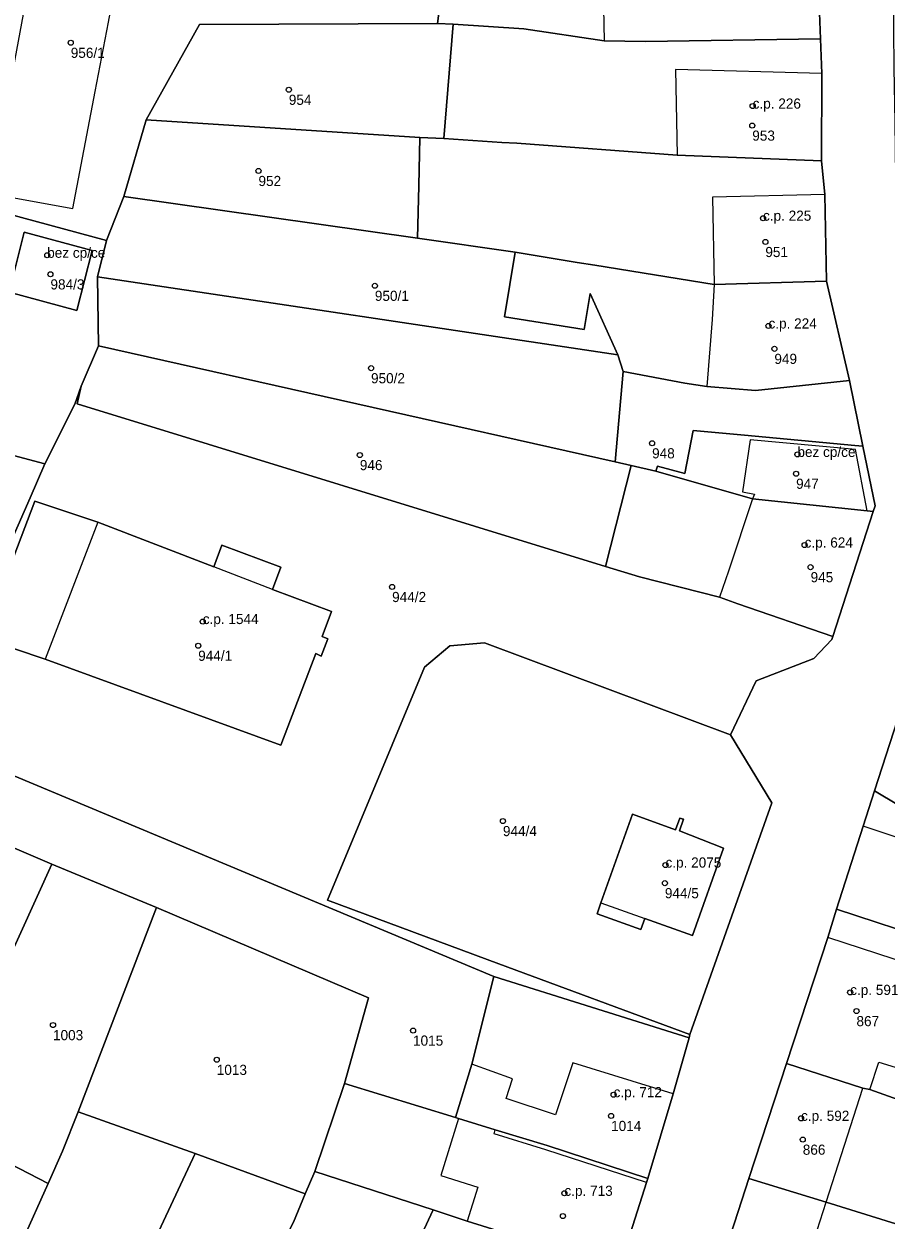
# Model space of a CAD drawing. Extents: x -878211 to -870363, y -1058464 to -1052522.
# Drawn here: x -874902.9 to -874817.9, y -1056517.4 to -1056399.5 of the extents above; entities that cross this region are included whole.
import ezdxf

# ---------------------------------------------------------------- set-up
doc = ezdxf.new("R2010")
doc.units = 0
for name, color, linetype in [('Definiční body', 7, 'Continuous'), ('Polygon budovy', 7, 'Continuous'), ('Polygon parcely', 7, 'Continuous')]:
    doc.layers.add(name, color=color, linetype=linetype)

msp = doc.modelspace()

# ---------------------------------------------------------------- linework, layer by layer
at = {"layer": 'Definiční body'}
for centre in [(-874898.26, -1056401.36994), (-874876.77, -1056405.99994), (-874831.06, -1056407.60994), (-874831.1, -1056409.52994), (-874879.76, -1056413.99994), (-874830.04, -1056418.65994), (-874829.81, -1056420.99994), (-874900.58, -1056422.30994), (-874900.26, -1056424.18994), (-874868.29, -1056425.31994), (-874829.5, -1056429.27994), (-874828.92, -1056431.52994), (-874868.67, -1056433.43994), (-874840.97, -1056440.83994), (-874869.77, -1056441.99994), (-874826.65, -1056441.93994), (-874826.78, -1056443.83994), (-874825.94, -1056450.86994), (-874825.35, -1056453.04994), (-874866.59, -1056454.99994), (-874885.25, -1056458.40994), (-874885.7, -1056460.78994), (-874855.67, -1056478.06994), (-874839.65, -1056482.40994), (-874839.71, -1056484.18994), (-874821.45, -1056494.95994), (-874820.83, -1056496.79994), (-874900.01, -1056498.17994), (-874864.53, -1056498.71994), (-874883.87, -1056501.59994), (-874844.76, -1056505.03994), (-874845.01, -1056507.12994), (-874826.29, -1056507.36994), (-874826.12, -1056509.46994), (-874849.61, -1056514.75994), (-874849.76, -1056516.99994)]:
    msp.add_circle(centre, 0.25, dxfattribs=at)
at = {"layer": 'Polygon budovy'}
for points in [[(-874919.29, -1056391.92), (-874919.61, -1056394.29), (-874915.96, -1056394.74), (-874915.61, -1056392.19), (-874905.02, -1056392.98), (-874901.98, -1056393.2), (-874904.11, -1056404.76), (-874906.24, -1056416.24), (-874898.07, -1056417.7), (-874895.86, -1056406.18), (-874894.55, -1056399.35), (-874892.45, -1056387.93), (-874896.72, -1056387.12), (-874896.52, -1056385.93), (-874897.95, -1056385.7), (-874898.12, -1056386.86), (-874899.99, -1056386.5), (-874899.81, -1056384.72), (-874918.34, -1056382.71)], [(-874845.83, -1056394.73), (-874845.68, -1056401.18), (-874841.61, -1056401.26), (-874824.39, -1056400.97), (-874824.63, -1056394.12)], [(-874824.24, -1056404.41), (-874838.68, -1056403.99), (-874838.5, -1056412.46), (-874824.27, -1056413.02)], [(-874835.01, -1056416.58), (-874834.84, -1056425.2), (-874823.79, -1056424.87), (-874823.94, -1056416.32)], [(-874904.34, -1056425.96), (-874897.65, -1056427.77), (-874896.16, -1056421.83), (-874902.86, -1056420.03)], [(-874835.06, -1056428.63), (-874835.59, -1056435.25), (-874830.79, -1056435.64), (-874821.53, -1056434.67), (-874823.79, -1056424.87), (-874834.84, -1056425.2)], [(-874831.3, -1056440.49), (-874832.06, -1056445.63), (-874830.89, -1056445.86), (-874831.09, -1056446.31), (-874819.77, -1056447.51), (-874820.91, -1056441.44)], [(-874823.17, -1056459.88), (-874819.17, -1056447.58), (-874819.77, -1056447.51), (-874831.09, -1056446.31), (-874833.43, -1056453.45), (-874834.32, -1056456.02), (-874832.51, -1056456.65)], [(-874900.78, -1056462.13), (-874877.55, -1056470.59), (-874874.12, -1056461.57), (-874873.57, -1056461.82), (-874872.94, -1056460.12), (-874873.5, -1056459.87), (-874872.57, -1056457.43), (-874878.38, -1056455.25), (-874884.17, -1056453.03), (-874895.6, -1056448.63)], [(-874846.02, -1056486.14), (-874841.69, -1056487.68), (-874836.99, -1056489.35), (-874833.93, -1056480.76), (-874838.27, -1056479.05), (-874837.86, -1056477.88), (-874838.24, -1056477.8), (-874838.65, -1056478.93), (-874842.89, -1056477.39)], [(-874822.8, -1056486.77), (-874812.99, -1056489.97), (-874811.08, -1056484.13), (-874812.88, -1056483.52), (-874811.97, -1056481.3), (-874820.16, -1056478.57)], [(-874818.62, -1056501.84), (-874815.72, -1056502.73), (-874814.12, -1056498.1), (-874813.63, -1056498.21), (-874813.12, -1056496.33), (-874816.47, -1056495.25), (-874815.51, -1056492.2), (-874823.66, -1056489.55), (-874827.73, -1056501.96), (-874820.2, -1056504.39), (-874819.53, -1056504.54)], [(-874860.34, -1056507.29), (-874860.05, -1056507.38), (-874856.42, -1056508.49), (-874851.3, -1056510.05), (-874841.4, -1056513.31), (-874838.89, -1056504.95), (-874848.79, -1056501.9), (-874850.48, -1056507.01), (-874855.36, -1056505.4), (-874854.72, -1056503.48), (-874858.75, -1056502.04)], [(-874831.43, -1056513.29), (-874823.81, -1056515.64), (-874820.2, -1056504.39), (-874827.73, -1056501.96)], [(-874861.78, -1056513.02), (-874858.15, -1056514.16), (-874859.19, -1056517.5), (-874844.22, -1056522.17), (-874841.52, -1056513.7), (-874851.43, -1056510.47), (-874856.54, -1056508.91), (-874856.42, -1056508.49), (-874860.05, -1056507.38)], [(-874835.36, -1056525.38), (-874825.4, -1056528.66), (-874823.55, -1056529.23), (-874822.41, -1056525.8), (-874822.98, -1056525.61), (-874821.85, -1056522.19), (-874820.51, -1056522.55), (-874819.65, -1056519.95), (-874824.69, -1056518.38), (-874823.81, -1056515.64), (-874831.43, -1056513.29)]]:
    msp.add_lwpolyline(points, close=True, dxfattribs=at)
at = {"layer": 'Polygon parcely'}
for points in [[(-874923.91, -1056412.98), (-874894.75, -1056420.85), (-874893.04, -1056416.51), (-874890.82, -1056408.96), (-874885.57, -1056399.58), (-874862.13, -1056399.47), (-874861.41, -1056393.71), (-874850.27, -1056392.72), (-874850.58, -1056385.39), (-874853.91, -1056385.5), (-874889.34, -1056382.25), (-874889.5, -1056381.99), (-874894.83, -1056381.48), (-874894.82, -1056381.67), (-874905.74, -1056380.82), (-874918.12, -1056382.02), (-874920.55, -1056383.05), (-874924.5, -1056401.21)], [(-874862.13, -1056399.47), (-874860.57, -1056399.52), (-874853.61, -1056399.99), (-874845.68, -1056401.18), (-874841.61, -1056401.26), (-874824.39, -1056400.97), (-874824.63, -1056394.12), (-874824.76, -1056391.85), (-874850.27, -1056392.72), (-874861.41, -1056393.71)], [(-874862.13, -1056399.47), (-874885.57, -1056399.58), (-874890.82, -1056408.96), (-874863.85, -1056410.72), (-874861.51, -1056410.81), (-874860.57, -1056399.52)], [(-874824.39, -1056400.97), (-874841.61, -1056401.26), (-874845.68, -1056401.18), (-874853.61, -1056399.99), (-874860.57, -1056399.52), (-874861.51, -1056410.81), (-874855.77, -1056411.19), (-874854.3, -1056411.26), (-874838.5, -1056412.46), (-874824.27, -1056413.02), (-874824.24, -1056404.41)], [(-874863.85, -1056410.72), (-874890.82, -1056408.96), (-874893.04, -1056416.51), (-874864.08, -1056420.64), (-874863.96, -1056415.48)], [(-874855.77, -1056411.19), (-874861.51, -1056410.81), (-874863.85, -1056410.72), (-874863.96, -1056415.48), (-874864.08, -1056420.64), (-874854.48, -1056422.01), (-874854.28, -1056422.04), (-874848.36, -1056423.02), (-874846.63, -1056423.3), (-874834.84, -1056425.2), (-874823.79, -1056424.87), (-874823.94, -1056416.32), (-874824.27, -1056413.02), (-874838.5, -1056412.46), (-874854.3, -1056411.26)], [(-874900.82, -1056442.88), (-874897.87, -1056436.98), (-874897.22, -1056435.2), (-874895.51, -1056431.25), (-874895.62, -1056424.45), (-874894.75, -1056420.85), (-874923.91, -1056412.98), (-874927.21, -1056413.07), (-874929.49, -1056422.89), (-874932.5, -1056434.41)], [(-874894.75, -1056420.85), (-874895.62, -1056424.45), (-874844.34, -1056432.12), (-874847.09, -1056426.08), (-874847.67, -1056429.64), (-874855.52, -1056428.37), (-874854.48, -1056422.01), (-874864.08, -1056420.64), (-874893.04, -1056416.51)], [(-874897.65, -1056427.77), (-874904.34, -1056425.96), (-874902.86, -1056420.03), (-874896.16, -1056421.83)], [(-874897.65, -1056427.77), (-874896.16, -1056421.83), (-874902.86, -1056420.03), (-874904.34, -1056425.96)], [(-874855.52, -1056428.37), (-874847.67, -1056429.64), (-874847.09, -1056426.08), (-874844.34, -1056432.12), (-874843.81, -1056433.76), (-874837.74, -1056434.93), (-874835.59, -1056435.25), (-874830.79, -1056435.64), (-874821.53, -1056434.67), (-874823.79, -1056424.87), (-874834.84, -1056425.2), (-874846.63, -1056423.3), (-874848.36, -1056423.02), (-874854.28, -1056422.04), (-874854.48, -1056422.01)], [(-874895.62, -1056424.45), (-874895.51, -1056431.25), (-874844.61, -1056442.68), (-874843.81, -1056433.76), (-874844.34, -1056432.12)], [(-874953.97, -1056437.61), (-874934.97, -1056442.94), (-874904.61, -1056451.62), (-874902.27, -1056446.22), (-874900.82, -1056442.88), (-874932.5, -1056434.41), (-874953.65, -1056428.41), (-874955.52, -1056427.88), (-874956.42, -1056431.54), (-874953.27, -1056432.5), (-874953.77, -1056434.39), (-874954.58, -1056437.43)], [(-874895.51, -1056431.25), (-874897.22, -1056435.2), (-874897.63, -1056436.94), (-874845.55, -1056452.98), (-874843.03, -1056443.04), (-874844.61, -1056442.68)], [(-874821, -1056441.05), (-874820.19, -1056441.13), (-874821.53, -1056434.67), (-874830.79, -1056435.64), (-874835.59, -1056435.25), (-874837.74, -1056434.93), (-874843.81, -1056433.76), (-874844.61, -1056442.68), (-874843.03, -1056443.04), (-874840.6, -1056443.58), (-874840.43, -1056443.11), (-874837.76, -1056443.81), (-874836.92, -1056439.58), (-874831.88, -1056440.03)], [(-874819.17, -1056447.58), (-874818.99, -1056447.01), (-874820.19, -1056441.13), (-874821, -1056441.05), (-874831.88, -1056440.03), (-874836.92, -1056439.58), (-874837.76, -1056443.81), (-874840.43, -1056443.11), (-874840.6, -1056443.58), (-874831.09, -1056446.31), (-874819.77, -1056447.51)], [(-874840.6, -1056443.58), (-874843.03, -1056443.04), (-874845.55, -1056452.98), (-874842.2, -1056454.01), (-874834.32, -1056456.02), (-874832.51, -1056456.65), (-874823.17, -1056459.88), (-874819.17, -1056447.58), (-874819.77, -1056447.51), (-874831.09, -1056446.31)], [(-874895.6, -1056448.63), (-874901.79, -1056446.55), (-874906.96, -1056460.04), (-874900.78, -1056462.13), (-874877.55, -1056470.59), (-874874.12, -1056461.57), (-874873.57, -1056461.82), (-874872.94, -1056460.12), (-874873.5, -1056459.87), (-874872.57, -1056457.43), (-874878.38, -1056455.25), (-874877.57, -1056453.04), (-874883.36, -1056450.87), (-874884.17, -1056453.03)], [(-874895.6, -1056448.63), (-874884.17, -1056453.03), (-874883.36, -1056450.87), (-874877.57, -1056453.04), (-874878.38, -1056455.25), (-874872.57, -1056457.43), (-874873.5, -1056459.87), (-874872.94, -1056460.12), (-874873.57, -1056461.82), (-874874.12, -1056461.57), (-874877.55, -1056470.59), (-874900.78, -1056462.13), (-874906.96, -1056460.04), (-874901.79, -1056446.55)], [(-874804.76, -1056460.13), (-874811.44, -1056456.7), (-874813.36, -1056457.56), (-874816.03, -1056465.77), (-874819.04, -1056475.08), (-874814.33, -1056477.92), (-874808.9, -1056468.02)], [(-874837.24, -1056499.11), (-874829.18, -1056476.29), (-874833.23, -1056469.59), (-874857.5, -1056460.5), (-874860.9, -1056460.79), (-874863.41, -1056462.9), (-874872.96, -1056485.88), (-874856.09, -1056492.13)], [(-874856.56, -1056493.39), (-874912.43, -1056470.04), (-874915.23, -1056475.84), (-874900.11, -1056482.31), (-874889.81, -1056486.59), (-874868.93, -1056495.49), (-874871.28, -1056503.95), (-874860.34, -1056507.29), (-874858.75, -1056502.04)], [(-874814.33, -1056477.92), (-874819.04, -1056475.08), (-874820.16, -1056478.57), (-874822.8, -1056486.77), (-874812.99, -1056489.97), (-874809.77, -1056492.4), (-874806.4, -1056485.31), (-874808.66, -1056483.84), (-874807.41, -1056482.09)], [(-874915.23, -1056475.84), (-874916.64, -1056479.02), (-874920.02, -1056486.22), (-874914.82, -1056488.29), (-874919.17, -1056498.18), (-874909.31, -1056502.51), (-874900.11, -1056482.31)], [(-874841.69, -1056487.68), (-874836.99, -1056489.35), (-874833.93, -1056480.76), (-874838.27, -1056479.05), (-874837.86, -1056477.88), (-874838.24, -1056477.8), (-874838.65, -1056478.93), (-874842.89, -1056477.39), (-874846.02, -1056486.14), (-874846.4, -1056487.23), (-874842.08, -1056488.77)], [(-874841.69, -1056487.68), (-874842.08, -1056488.77), (-874846.4, -1056487.23), (-874846.02, -1056486.14), (-874842.89, -1056477.39), (-874838.65, -1056478.93), (-874838.24, -1056477.8), (-874837.86, -1056477.88), (-874838.27, -1056479.05), (-874833.93, -1056480.76), (-874836.99, -1056489.35)], [(-874897.52, -1056506.72), (-874889.81, -1056486.59), (-874900.11, -1056482.31), (-874909.31, -1056502.51), (-874911.83, -1056507.96), (-874900.48, -1056513.79), (-874899.06, -1056510.59)], [(-874889.81, -1056486.59), (-874897.52, -1056506.72), (-874885.99, -1056510.84), (-874875.15, -1056514.8), (-874874.21, -1056512.61), (-874871.28, -1056503.95), (-874868.93, -1056495.49)], [(-874804.23, -1056495.11), (-874808.2, -1056493.13), (-874809.77, -1056492.4), (-874812.99, -1056489.97), (-874822.8, -1056486.77), (-874823.66, -1056489.55), (-874827.73, -1056501.96), (-874820.2, -1056504.39), (-874819.53, -1056504.54), (-874808.2, -1056508.58), (-874806.96, -1056503.19), (-874806.13, -1056500.61), (-874805.59, -1056499.13)], [(-874856.56, -1056493.39), (-874858.75, -1056502.04), (-874860.34, -1056507.29), (-874860.05, -1056507.38), (-874856.42, -1056508.49), (-874851.3, -1056510.05), (-874841.4, -1056513.31), (-874838.89, -1056504.95), (-874837.33, -1056499.44)], [(-874820.2, -1056504.39), (-874827.73, -1056501.96), (-874831.43, -1056513.29), (-874823.81, -1056515.64), (-874816.96, -1056517.78), (-874810.84, -1056519.83), (-874809.78, -1056515.36), (-874808.2, -1056508.58), (-874819.53, -1056504.54)], [(-874851.3, -1056510.05), (-874856.42, -1056508.49), (-874860.05, -1056507.38), (-874860.34, -1056507.29), (-874871.28, -1056503.95), (-874874.21, -1056512.61), (-874862.56, -1056516.4), (-874859.19, -1056517.5), (-874844.22, -1056522.17), (-874841.52, -1056513.7), (-874841.4, -1056513.31)], [(-874885.99, -1056510.84), (-874897.52, -1056506.72), (-874899.06, -1056510.59), (-874900.48, -1056513.79), (-874903.07, -1056519.58), (-874903.57, -1056520.67), (-874907.13, -1056527.72), (-874896.18, -1056532.77), (-874892.88, -1056525.66), (-874891.51, -1056522.63)], [(-874911.83, -1056507.96), (-874914.59, -1056513.94), (-874918.59, -1056522.44), (-874907.13, -1056527.72), (-874903.57, -1056520.67), (-874903.07, -1056519.58), (-874900.48, -1056513.79)], [(-874885.99, -1056510.84), (-874891.51, -1056522.63), (-874892.88, -1056525.66), (-874896.18, -1056532.77), (-874885.77, -1056537.61), (-874883.2, -1056531.88), (-874882.95, -1056531.34), (-874881.51, -1056528.25), (-874878.63, -1056522.09), (-874876.3, -1056517.59), (-874875.15, -1056514.8)], [(-874862.56, -1056516.4), (-874874.21, -1056512.61), (-874875.15, -1056514.8), (-874876.3, -1056517.59), (-874878.63, -1056522.09), (-874867.02, -1056525.97)], [(-874810.84, -1056519.83), (-874816.96, -1056517.78), (-874823.81, -1056515.64), (-874831.43, -1056513.29), (-874835.36, -1056525.38), (-874825.4, -1056528.66), (-874823.55, -1056529.23), (-874815.62, -1056531.65), (-874814.29, -1056532.05)], [(-874859.19, -1056517.5), (-874862.56, -1056516.4), (-874867.02, -1056525.97), (-874858.46, -1056528.12), (-874856.71, -1056528.74), (-874854.07, -1056529.68), (-874853.92, -1056529.2), (-874847.16, -1056531.42), (-874845.17, -1056525.2), (-874844.22, -1056522.17)]]:
    msp.add_lwpolyline(points, close=True, dxfattribs=at)
for points in [[(-874835.36, -1056525.38), (-874831.43, -1056513.29), (-874827.73, -1056501.96), (-874823.66, -1056489.55), (-874822.8, -1056486.77), (-874820.16, -1056478.57), (-874819.04, -1056475.08), (-874816.03, -1056465.77), (-874813.36, -1056457.56), (-874811.44, -1056456.7), (-874813.86, -1056445.18), (-874814.3, -1056442.72), (-874814.29, -1056440.32), (-874815.43, -1056429.91), (-874816.93, -1056417.19), (-874817.01, -1056409.18), (-874817.1, -1056403.84), (-874817.16, -1056400.09), (-874817.14, -1056390.64)], [(-874824.63, -1056394.12), (-874824.39, -1056400.97), (-874824.24, -1056404.41), (-874824.27, -1056413.02), (-874823.94, -1056416.32), (-874823.79, -1056424.87), (-874821.53, -1056434.67), (-874820.19, -1056441.13), (-874818.99, -1056447.01), (-874819.17, -1056447.58), (-874823.17, -1056459.88), (-874823.27, -1056460.17), (-874825.04, -1056462.06), (-874830.7, -1056464.26), (-874833.23, -1056469.59), (-874829.18, -1056476.29), (-874837.24, -1056499.11), (-874837.33, -1056499.44), (-874838.89, -1056504.95), (-874841.4, -1056513.31), (-874841.52, -1056513.7), (-874844.22, -1056522.17)], [(-874912.43, -1056470.04), (-874856.56, -1056493.39), (-874837.33, -1056499.44), (-874837.24, -1056499.11), (-874856.09, -1056492.13), (-874872.96, -1056485.88), (-874863.41, -1056462.9), (-874860.9, -1056460.79), (-874857.5, -1056460.5), (-874833.23, -1056469.59), (-874830.7, -1056464.26), (-874825.04, -1056462.06), (-874823.27, -1056460.17), (-874823.17, -1056459.88), (-874832.51, -1056456.65), (-874834.32, -1056456.02), (-874842.2, -1056454.01), (-874845.55, -1056452.98), (-874897.63, -1056436.94), (-874897.22, -1056435.2), (-874897.87, -1056436.98), (-874900.82, -1056442.88), (-874902.27, -1056446.22), (-874904.61, -1056451.62)]]:
    msp.add_lwpolyline(points, dxfattribs=at)

# ---------------------------------------------------------------- texts
at = {"layer": 'Definiční body'}
for s, p in [('956/1', (-874898.26, -1056402.859)), ('954', (-874876.77, -1056407.489)), ('c.p. 226', (-874831.06, -1056407.86)), ('953', (-874831.1, -1056411.019)), ('952', (-874879.76, -1056415.489)), ('c.p. 225', (-874830.04, -1056418.909)), ('bez cp/ce', (-874900.58, -1056422.56)), ('951', (-874829.81, -1056422.489)), ('984/3', (-874900.26, -1056425.679)), ('950/1', (-874868.29, -1056426.809)), ('c.p. 224', (-874829.5, -1056429.53)), ('949', (-874828.92, -1056433.019)), ('950/2', (-874868.67, -1056434.929)), ('948', (-874840.97, -1056442.329)), ('bez cp/ce', (-874826.65, -1056442.19)), ('946', (-874869.77, -1056443.489)), ('947', (-874826.78, -1056445.329)), ('c.p. 624', (-874825.94, -1056451.12)), ('945', (-874825.35, -1056454.539)), ('944/2', (-874866.59, -1056456.489)), ('c.p. 1544', (-874885.25, -1056458.659)), ('944/1', (-874885.7, -1056462.279)), ('944/4', (-874855.67, -1056479.559)), ('c.p. 2075', (-874839.65, -1056482.659)), ('944/5', (-874839.71, -1056485.679)), ('c.p. 591', (-874821.45, -1056495.21)), ('867', (-874820.83, -1056498.289)), ('1003', (-874900.01, -1056499.669)), ('1015', (-874864.53, -1056500.209)), ('1013', (-874883.87, -1056503.089)), ('c.p. 712', (-874844.76, -1056505.29)), ('c.p. 592', (-874826.29, -1056507.62)), ('1014', (-874845.01, -1056508.619)), ('866', (-874826.12, -1056510.959)), ('c.p. 713', (-874849.61, -1056515.01))]:
    msp.add_text(s, height=0.999996, dxfattribs=at).set_placement(p)

doc.saveas('drawing.dxf')
